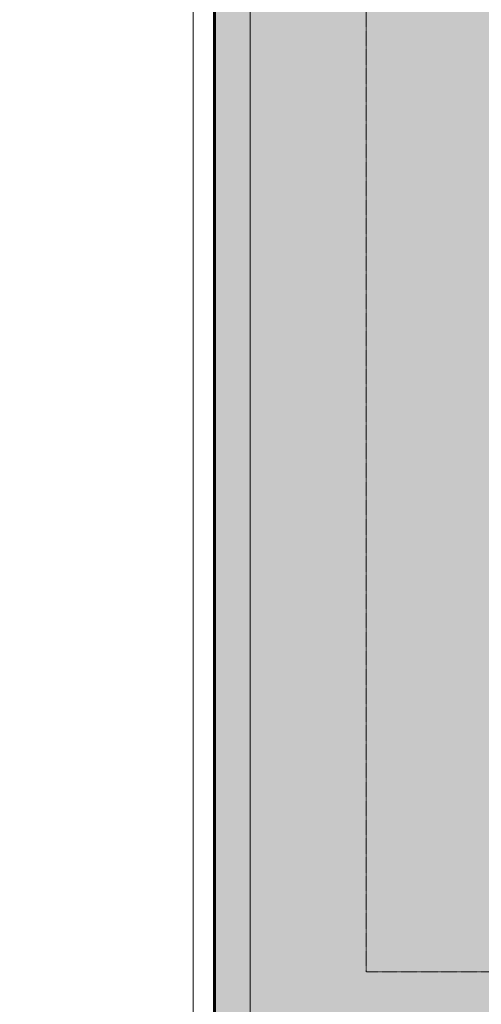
# Model space of a CAD drawing. Header units: millimetres. Extents: x -409347 to -76892, y 286088 to 1850972.
# Tile 269 of 364: x -288939 to -286110, y 1147817 to 1153847. Entities that reach past the tile are written whole.
import ezdxf

# ---------------------------------------------------------------- set-up
doc = ezdxf.new("R2010")
doc.units = ezdxf.units.MM
doc.linetypes.add('DGN Style 2', pattern=[3.08948, 1.853688, -1.235792])
for name, color, linetype, lineweight in [('A_BU_CONCRETE_S_FILL', 7, 'Continuous', 0), ('A_P_WAND_BET_A_X', 25, 'Continuous', 0), ('A_P_WAND_BET_V_X', 131, 'DGN Style 2', 0)]:
    doc.layers.add(name, color=color, linetype=linetype, lineweight=lineweight)

# ---------------------------------------------------------------- blocks, each defined once
blk = doc.blocks.new('hamam')
at = {"layer": 'A_BU_CONCRETE_S_FILL', "lineweight": 90, "transparency": 33554534}
blk.add_hatch(color=35, dxfattribs=at).paths.add_polyline_path([(-263081.8, 1456988.1), (-287744.2, 1456988.1), (-287744.2, 1428982.9), (-263081.8, 1428982.9)])
at = {"color": 25, "lineweight": 60}
blk.add_lwpolyline([(-287744.2, 1456988.1), (-263081.8, 1456988.1), (-263081.8, 1428982.9), (-287744.2, 1428982.9)], close=True, dxfattribs=at)

msp = doc.modelspace()

# ---------------------------------------------------------------- linework, layer by layer
at = {"layer": 'A_P_WAND_BET_A_X', "ltscale": 0.01}
msp.add_3dface([(-409346.6, 1850971.6), (-87526.5, 1850971.6), (-87526.5, 286087.9), (-409346.6, 286087.9)], dxfattribs=at)
at = {"layer": 'A_P_WAND_BET_A_X', "lineweight": 0, "ltscale": 0.000466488}
for points in [[(-287875.7, 1156666.8), (-263065.7, 1156666.8), (-263065.7, 1128966.8), (-287875.7, 1128966.8)], [(-287525.7, 1129316.8), (-263415.7, 1129316.8), (-263415.7, 1156316.8), (-287525.7, 1156316.8)]]:
    msp.add_3dface(points, dxfattribs=at)
at = {"layer": 'A_P_WAND_BET_A_X', "linetype": 'DGN Style 2', "lineweight": 0}
msp.add_3dface([(-286815.7, 1153997.1), (-279965.7, 1153997.1), (-279965.7, 1148017.1), (-286815.7, 1148017.1)], dxfattribs=at)
at = {"layer": 'A_P_WAND_BET_V_X'}
for points in [[(-393837.9, 1227392.6), (-393830.7, 1092383.2), (-110936.7, 1092398.4), (-110943.9, 1227407.8)], [(-393837.9, 1227383.2), (-393830.7, 1092383.2), (-110936.7, 1092398.4), (-110943.9, 1227398.4)]]:
    msp.add_3dface(points, dxfattribs=at)

# ---------------------------------------------------------------- block references
at = {"color": 135, "lineweight": 90}
msp.add_blockref('hamam', (0, -300016.2), dxfattribs=at)

doc.saveas('drawing.dxf')
